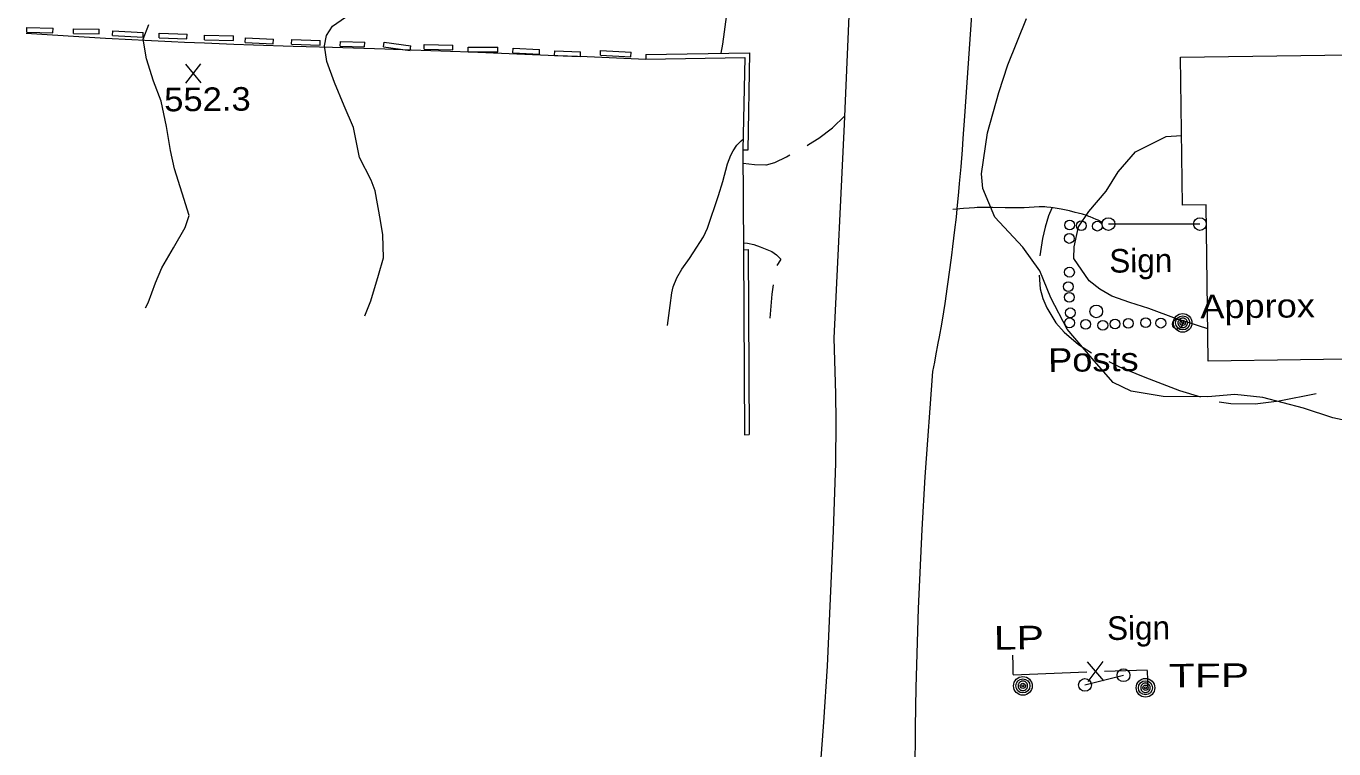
# Model space of a CAD drawing. Extents: x 2361284 to 2366480, y 6976556 to 6985346.
# Drawn here: x 2364201.1 to 2364468, y 6980286.6 to 6980433.9 of the extents above; entities that cross this region are included whole.
import ezdxf

# ---------------------------------------------------------------- set-up
doc = ezdxf.new("R2010")
doc.units = 0
doc.header["$LTSCALE"] = 1.9
for name, color, linetype, lineweight in [('11', 7, 'Continuous', 13), ('12', 7, 'Continuous', 13), ('13', 7, 'Continuous', 13), ('15', 7, 'Continuous', 13), ('3', 7, 'Continuous', 13), ('4', 7, 'Continuous', 13), ('5', 7, 'Continuous', 13), ('7', 7, 'Continuous', 13), ('9', 7, 'Continuous', 13)]:
    doc.layers.add(name, color=color, linetype=linetype, lineweight=lineweight)

msp = doc.modelspace()

# ---------------------------------------------------------------- linework, layer by layer
at = {"layer": '11'}
for p, q in [((2364440.63, 6980393.579), (2364421.978, 6980393.572)), ((2364417.182, 6980299.631), (2364425.043, 6980301.606))]:
    msp.add_line(p, q, dxfattribs=at)
for centre in [(2364421.979, 6980393.573), (2364440.631, 6980393.58), (2364419.479, 6980375.767), (2364417.183, 6980299.632), (2364425.044, 6980301.607)]:
    msp.add_circle(centre, 1.3, dxfattribs=at)
at = {"layer": '12'}
for p, q in [((2364236.801, 6980422.346), (2364233.684, 6980426.197)), ((2364233.721, 6980422.317), (2364236.764, 6980426.226))]:
    msp.add_line(p, q, dxfattribs=at)
msp.add_lwpolyline([(2364474.801, 6980352.611), (2364467.767, 6980354.095), (2364461.758, 6980356.078), (2364453.456, 6980358.25), (2364447.79, 6980358.866), (2364442.265, 6980358.373), (2364433.144, 6980358.437), (2364426.603, 6980359.494), (2364422.905, 6980361.289), (2364419.034, 6980365.713), (2364417.062, 6980368.034), (2364413.572, 6980372.17), (2364410.201, 6980378.519), (2364407.939, 6980384.018), (2364404.502, 6980388.876), (2364398.793, 6980395.022), (2364396.34, 6980400.807), (2364396.1, 6980403.826), (2364397.3, 6980412.198), (2364399.622, 6980420.411), (2364401.439, 6980426.039), (2364405.249, 6980435.515)], dxfattribs=at)
at = {"layer": '13'}
for points in [[(2364225.49, 6980376.512), (2364226.01, 6980377.508), (2364227.511, 6980381.632), (2364228.792, 6980384.685), (2364231.163, 6980388.768), (2364233.575, 6980392.881), (2364234.352, 6980395.298), (2364232.948, 6980399.885), (2364231.39, 6980404.85), (2364230.565, 6980408.613), (2364229.788, 6980413.496), (2364228.689, 6980418.645), (2364227.08, 6980422.711), (2364225.707, 6980427.237), (2364225.009, 6980431.291), (2364226.17, 6980434.282)], [(2364270.258, 6980374.868), (2364271.429, 6980377.95), (2364272.999, 6980383.185), (2364274.006, 6980386.695), (2364273.912, 6980391.354), (2364273.453, 6980394.34), (2364272.356, 6980400.36), (2364271.515, 6980402.552), (2364269.131, 6980407.129), (2364267.893, 6980413.278), (2364266.001, 6980417.69), (2364264.026, 6980422.432), (2364262.455, 6980426.707), (2364262.025, 6980429.893), (2364262.384, 6980432.056), (2364263.627, 6980433.908), (2364267.181, 6980436.403)], [(2364342.932, 6980428.412), (2364343.275, 6980430.255), (2364344.129, 6980436.274)], [(2364332.021, 6980372.875), (2364332.512, 6980376.97), (2364332.889, 6980379.544), (2364333.176, 6980380.811), (2364333.868, 6980382.644), (2364334.918, 6980384.4), (2364336.485, 6980386.593), (2364337.23, 6980387.716), (2364339.338, 6980390.973), (2364340.162, 6980392.714), (2364342.368, 6980399.384), (2364343.291, 6980402.234), (2364344.218, 6980405.883), (2364344.915, 6980407.637), (2364345.368, 6980408.497), (2364346.142, 6980409.661), (2364346.991, 6980410.556), (2364347.431, 6980410.864)], [(2364442.233, 6980372.193), (2364438.211, 6980373.504), (2364435.854, 6980374.232), (2364430.212, 6980376.348), (2364426.34, 6980377.613), (2364422.698, 6980378.908), (2364420.226, 6980380.285), (2364418.019, 6980382.024), (2364414.926, 6980386.555), (2364414.953, 6980388.925), (2364415.884, 6980393.024), (2364418.004, 6980396.164), (2364421.515, 6980400.268), (2364423.957, 6980404.251), (2364427.518, 6980408.305), (2364433.752, 6980411.459), (2364436.878, 6980411.664)]]:
    msp.add_lwpolyline(points, dxfattribs=at)
at = {"layer": '15'}
for points in [[(2364360.463, 6980409.608), (2364360.781, 6980409.781), (2364362.889, 6980411.061), (2364365.658, 6980413.207), (2364368.186, 6980415.651)], [(2364347.407, 6980405.983), (2364349.729, 6980405.746), (2364352.07, 6980405.638), (2364352.13, 6980405.638), (2364352.15, 6980405.639), (2364352.18, 6980405.639), (2364353.875, 6980406.165), (2364356.275, 6980407.318), (2364356.951, 6980407.694)], [(2364410.397, 6980396.792), (2364409.752, 6980395.276), (2364409.053, 6980392.969), (2364408.546, 6980390.644), (2364407.979, 6980387.139), (2364407.979, 6980387.129)], [(2364347.471, 6980389.773), (2364348.332, 6980389.672), (2364349.615, 6980389.384), (2364350.899, 6980388.956), (2364353.249, 6980387.958), (2364354.265, 6980387.308), (2364355.023, 6980386.475), (2364355.074, 6980386.306), (2364354.316, 6980385.128)], [(2364353.563, 6980381.211), (2364353.291, 6980379.268), (2364353.074, 6980376.825), (2364352.898, 6980374.373)], [(2364407.867, 6980383.137), (2364408.073, 6980380.409), (2364408.582, 6980378.424), (2364409.37, 6980376.49), (2364411.23, 6980373.478), (2364412.919, 6980371.515), (2364415.833, 6980369.002), (2364418.508, 6980367.348)], [(2364422.075, 6980365.542), (2364424.215, 6980364.502), (2364429.396, 6980362.341), (2364436.483, 6980359.628), (2364440.725, 6980358.379)], [(2364444.585, 6980357.355), (2364446.968, 6980356.988), (2364451.898, 6980356.965), (2364456.783, 6980357.571), (2364464.379, 6980359.064)]]:
    msp.add_lwpolyline(points, dxfattribs=at)
at = {"layer": '3'}
for p, q in [((2364201.228, 6980432.725), (2364201.255, 6980433.684)), ((2364201.228, 6980432.725), (2364206.57, 6980432.546)), ((2364201.255, 6980433.684), (2364206.597, 6980433.505)), ((2364206.57, 6980432.546), (2364206.597, 6980433.505)), ((2364210.782, 6980432.406), (2364210.788, 6980433.366)), ((2364210.782, 6980432.406), (2364216.013, 6980432.346)), ((2364210.788, 6980433.366), (2364216.019, 6980433.306)), ((2364216.013, 6980432.346), (2364216.019, 6980433.306)), ((2364218.758, 6980432.001), (2364218.797, 6980432.96)), ((2364218.758, 6980432.001), (2364224.981, 6980431.71)), ((2364218.797, 6980432.96), (2364225.02, 6980432.669)), ((2364224.981, 6980431.71), (2364225.02, 6980432.669)), ((2364228.261, 6980431.562), (2364228.292, 6980432.521)), ((2364228.292, 6980432.521), (2364233.954, 6980432.305)), ((2364233.923, 6980431.346), (2364233.954, 6980432.305)), ((2364237.487, 6980431.139), (2364237.499, 6980432.099)), ((2364237.499, 6980432.099), (2364243.411, 6980431.985)), ((2364243.398, 6980431.025), (2364243.411, 6980431.985)), ((2364228.261, 6980431.562), (2364233.923, 6980431.346)), ((2364237.487, 6980431.139), (2364243.398, 6980431.025)), ((2364245.812, 6980430.579), (2364245.845, 6980431.538)), ((2364245.812, 6980430.579), (2364251.534, 6980430.343)), ((2364245.845, 6980431.538), (2364251.568, 6980431.303)), ((2364251.534, 6980430.343), (2364251.568, 6980431.303)), ((2364255.285, 6980430.259), (2364255.316, 6980431.218)), ((2364255.285, 6980430.259), (2364261.087, 6980430.034)), ((2364255.316, 6980431.218), (2364261.119, 6980430.993)), ((2364261.087, 6980430.034), (2364261.119, 6980430.993)), ((2364265.209, 6980429.853), (2364265.235, 6980430.812)), ((2364265.209, 6980429.853), (2364270.181, 6980429.69)), ((2364265.235, 6980430.812), (2364270.207, 6980430.65)), ((2364270.181, 6980429.69), (2364270.207, 6980430.65)), ((2364274.051, 6980429.746), (2364274.186, 6980430.697)), ((2364274.051, 6980429.746), (2364279.479, 6980428.948)), ((2364274.186, 6980430.697), (2364279.614, 6980429.898)), ((2364279.479, 6980428.948), (2364279.614, 6980429.898)), ((2364282.327, 6980429.236), (2364282.342, 6980430.196)), ((2364282.327, 6980429.236), (2364288.158, 6980429.111)), ((2364282.342, 6980430.196), (2364288.173, 6980430.071)), ((2364288.158, 6980429.111), (2364288.173, 6980430.071)), ((2364291.323, 6980429.661), (2364297.383, 6980429.679)), ((2364291.332, 6980428.701), (2364291.323, 6980429.661)), ((2364297.392, 6980428.719), (2364297.383, 6980429.679)), ((2364300.435, 6980428.508), (2364300.485, 6980429.466)), ((2364300.485, 6980429.466), (2364305.888, 6980429.158)), ((2364305.839, 6980428.199), (2364305.888, 6980429.158)), ((2364318.3, 6980428.008), (2364318.346, 6980428.967)), ((2364318.346, 6980428.967), (2364324.58, 6980428.626)), ((2364291.332, 6980428.701), (2364297.392, 6980428.719)), ((2364300.435, 6980428.508), (2364305.839, 6980428.199)), ((2364308.941, 6980427.919), (2364308.967, 6980428.879)), ((2364308.941, 6980427.919), (2364314.243, 6980427.749)), ((2364308.967, 6980428.879), (2364314.269, 6980428.709)), ((2364314.243, 6980427.749), (2364314.269, 6980428.709)), ((2364318.3, 6980428.008), (2364324.534, 6980427.667)), ((2364324.534, 6980427.667), (2364324.58, 6980428.626)), ((2364327.545, 6980428.166), (2364327.564, 6980427.206)), ((2364347.392, 6980408.643), (2364347.474, 6980388.383)), ((2364348.352, 6980408.623), (2364347.392, 6980408.643)), ((2364347.473, 6980388.355), (2364348.433, 6980388.398)), ((2364347.473, 6980388.355), (2364347.682, 6980350.645)), ((2364348.433, 6980388.398), (2364348.642, 6980350.688)), ((2364347.682, 6980350.645), (2364348.642, 6980350.688))]:
    msp.add_line(p, q, dxfattribs=at)
for points in [[(2364366.036, 6980370.319), (2364368.112, 6980413.931), (2364369.751, 6980451.889), (2364367.748, 6980465.92), (2364364.748, 6980474.242)], [(2364394.01, 6980436.149), (2364393.067, 6980422.453), (2364392.608, 6980415.604), (2364392.291, 6980411.008), (2364392.119, 6980408.713), (2364391.842, 6980405.273), (2364391.543, 6980401.837), (2364391.383, 6980400.121), (2364391.045, 6980396.689), (2364390.865, 6980394.974), (2364390.583, 6980392.403), (2364390.179, 6980388.977), (2364389.966, 6980387.264), (2364389.63, 6980384.695), (2364389.09, 6980380.844), (2364388.573, 6980377.42), (2364388.3, 6980375.709), (2364387.872, 6980373.141), (2364387.422, 6980370.573), (2364387.188, 6980369.289), (2364386.703, 6980366.721), (2364386.452, 6980365.436), (2364386.063, 6980363.509)], [(2364201.116, 6980432.504), (2364211.889, 6980431.827), (2364217.276, 6980431.507), (2364222.664, 6980431.207), (2364225.359, 6980431.064), (2364230.749, 6980430.8), (2364233.444, 6980430.678), (2364237.488, 6980430.51), (2364243.516, 6980430.284), (2364247.535, 6980430.143), (2364255.574, 6980429.877), (2364263.613, 6980429.624), (2364274.332, 6980429.287), (2364279.691, 6980429.111), (2364287.729, 6980428.828), (2364291.748, 6980428.675), (2364307.667, 6980428.044), (2364315.626, 6980427.717), (2364327.564, 6980427.206)], [(2364327.545, 6980428.166), (2364348.733, 6980428.507), (2364348.352, 6980408.623)], [(2364327.564, 6980427.206), (2364347.752, 6980427.528), (2364347.392, 6980408.643)], [(2364420.646, 6980393.949), (2364419.869, 6980394.347), (2364419.476, 6980394.534), (2364418.879, 6980394.797), (2364418.272, 6980395.04), (2364417.964, 6980395.154), (2364417.534, 6980395.303), (2364416.669, 6980395.577), (2364415.799, 6980395.822), (2364415.215, 6980395.971), (2364414.034, 6980396.247), (2364412.352, 6980396.607), (2364411.51, 6980396.767), (2364410.666, 6980396.905), (2364410.244, 6980396.962), (2364409.397, 6980397.051), (2364408.972, 6980397.08), (2364408.334, 6980397.102), (2364407.821, 6980397.1), (2364406.795, 6980397.059), (2364404.743, 6980396.924), (2364404.058, 6980396.895), (2364403.716, 6980396.888), (2364402.767, 6980396.884), (2364400.869, 6980396.905), (2364398.338, 6980396.949), (2364397.073, 6980396.959), (2364395.808, 6980396.951), (2364395.175, 6980396.937), (2364394.622, 6980396.917), (2364393.517, 6980396.854), (2364392.414, 6980396.763), (2364391.679, 6980396.69), (2364390.21, 6980396.52)], [(2364361.454, 6980166.604), (2364361.564, 6980204.397), (2364361.541, 6980220.295), (2364361.483, 6980241.492), (2364361.531, 6980252.09), (2364361.649, 6980257.802), (2364362.213, 6980269.215), (2364363.914, 6980292.021), (2364364.633, 6980303.432), (2364365.878, 6980331.028), (2364366.329, 6980344.83), (2364366.42, 6980353.325), (2364366.355, 6980358.99), (2364366.036, 6980370.319)], [(2364386.063, 6980363.509), (2364384.536, 6980342.038), (2364383.916, 6980331.3), (2364383.176, 6980315.19), (2364382.682, 6980299.073), (2364382.532, 6980291.011), (2364382.479, 6980281.472)]]:
    msp.add_lwpolyline(points, dxfattribs=at)
at = {"layer": '4'}
for centre, radius in [((2364414.054, 6980393.377), 1), ((2364413.98, 6980390.646), 1), ((2364416.425, 6980393.239), 1), ((2364419.706, 6980393.16), 1), ((2364414.015, 6980383.776), 1), ((2364413.803, 6980380.834), 1), ((2364413.984, 6980378.645), 1), ((2364414.204, 6980375.486), 1), ((2364414.033, 6980373.445), 1), ((2364417.306, 6980373.156), 1), ((2364420.829, 6980372.929), 1), ((2364423.315, 6980373.223), 1), ((2364426.034, 6980373.339), 1), ((2364429.563, 6980373.472), 1), ((2364432.665, 6980373.392), 1), ((2364436.037, 6980373.174), 1), ((2364437.121, 6980373.434), 1.9), ((2364437.121, 6980373.434), 1.442), ((2364437.121, 6980373.434), 0.539), ((2364437.121, 6980373.434), 0.192), ((2364404.513, 6980299.431), 1.9), ((2364404.513, 6980299.431), 1.442), ((2364429.527, 6980299.048), 1.9), ((2364404.513, 6980299.431), 0.539), ((2364404.513, 6980299.431), 0.192), ((2364429.527, 6980299.048), 1.442), ((2364429.527, 6980299.048), 0.539), ((2364429.527, 6980299.048), 0.192)]:
    msp.add_circle(centre, radius, dxfattribs=at)
for centre, start, end in [((2364437.121, 6980373.434), 174.71552, 185.96556), ((2364437.121, 6980373.434), 163.46611, 174.71615), ((2364437.121, 6980373.434), 185.96287, 197.21291), ((2364437.121, 6980373.434), 152.21535, 163.46538), ((2364437.121, 6980373.434), 197.21479, 208.46483), ((2364437.121, 6980373.434), 140.96646, 152.21649), ((2364437.121, 6980373.434), 208.46822, 219.71826), ((2364437.121, 6980373.434), 129.71376, 140.96379), ((2364437.121, 6980373.434), 118.46406, 129.71409), ((2364437.121, 6980373.434), 107.21593, 118.46597), ((2364437.121, 6980373.434), 95.96582, 107.21585), ((2364437.121, 6980373.434), 84.71553, 95.96557), ((2364437.121, 6980373.434), 73.46552, 84.71555), ((2364437.121, 6980373.434), 62.21535, 73.46538), ((2364437.121, 6980373.434), 50.96397, 62.214), ((2364437.121, 6980373.434), 39.71588, 50.96591), ((2364437.121, 6980373.434), 28.46656, 39.7166), ((2364437.121, 6980373.434), 320.96646, 332.21649), ((2364437.121, 6980373.434), 17.21479, 28.46483), ((2364437.121, 6980373.434), 332.21419, 343.46422), ((2364437.121, 6980373.434), 5.96345, 17.21348), ((2364437.121, 6980373.434), 343.46611, 354.71615), ((2364437.121, 6980373.434), 354.71553, 5.96557), ((2364437.121, 6980373.434), 219.71376, 230.96379), ((2364437.121, 6980373.434), 230.96397, 242.214), ((2364437.121, 6980373.434), 242.21812, 253.46815), ((2364437.121, 6980373.434), 253.46258, 264.71261), ((2364437.121, 6980373.434), 264.71553, 275.96557), ((2364437.121, 6980373.434), 275.96582, 287.21585), ((2364437.121, 6980373.434), 287.21593, 298.46597), ((2364437.121, 6980373.434), 298.46406, 309.71409), ((2364437.121, 6980373.434), 309.71589, 320.96592), ((2364404.513, 6980299.431), 174.71552, 185.96556), ((2364404.513, 6980299.431), 163.46611, 174.71615), ((2364404.513, 6980299.431), 185.96287, 197.21291), ((2364404.513, 6980299.431), 152.21535, 163.46538), ((2364404.513, 6980299.431), 197.21479, 208.46483), ((2364404.513, 6980299.431), 140.96646, 152.21649), ((2364404.513, 6980299.431), 208.46822, 219.71826), ((2364404.513, 6980299.431), 129.71376, 140.96379), ((2364404.513, 6980299.431), 219.71376, 230.96379), ((2364404.513, 6980299.431), 118.46406, 129.71409), ((2364404.513, 6980299.431), 230.96397, 242.214), ((2364404.513, 6980299.431), 107.21593, 118.46597), ((2364404.513, 6980299.431), 242.21812, 253.46815), ((2364404.513, 6980299.431), 95.96582, 107.21585), ((2364404.513, 6980299.431), 253.46258, 264.71261), ((2364404.513, 6980299.431), 84.71553, 95.96557), ((2364404.513, 6980299.431), 264.71553, 275.96557), ((2364404.513, 6980299.431), 73.46552, 84.71555), ((2364404.513, 6980299.431), 275.96582, 287.21585), ((2364404.513, 6980299.431), 62.21535, 73.46538), ((2364404.513, 6980299.431), 287.21593, 298.46597), ((2364404.513, 6980299.431), 50.96397, 62.214), ((2364404.513, 6980299.431), 298.46406, 309.71409), ((2364404.513, 6980299.431), 39.71588, 50.96591), ((2364404.513, 6980299.431), 309.71589, 320.96592), ((2364404.513, 6980299.431), 28.46656, 39.7166), ((2364404.513, 6980299.431), 320.96646, 332.21649), ((2364404.513, 6980299.431), 17.21479, 28.46483), ((2364404.513, 6980299.431), 332.21419, 343.46422), ((2364404.513, 6980299.431), 5.96345, 17.21348), ((2364404.513, 6980299.431), 343.46611, 354.71615), ((2364404.513, 6980299.431), 354.71553, 5.96557), ((2364429.527, 6980299.048), 174.71552, 185.96556), ((2364429.527, 6980299.048), 163.46611, 174.71615), ((2364429.527, 6980299.048), 185.96287, 197.21291), ((2364429.527, 6980299.048), 152.21535, 163.46538), ((2364429.527, 6980299.048), 197.21479, 208.46483), ((2364429.527, 6980299.048), 140.96646, 152.21649), ((2364429.527, 6980299.048), 208.46822, 219.71826), ((2364429.527, 6980299.048), 129.71376, 140.96379), ((2364429.527, 6980299.048), 219.71376, 230.96379), ((2364429.527, 6980299.048), 118.46406, 129.71409), ((2364429.527, 6980299.048), 230.96397, 242.214), ((2364429.527, 6980299.048), 107.21593, 118.46597), ((2364429.527, 6980299.048), 242.21812, 253.46815), ((2364429.527, 6980299.048), 95.96582, 107.21585), ((2364429.527, 6980299.048), 84.71553, 95.96557), ((2364429.527, 6980299.048), 73.46552, 84.71555), ((2364429.527, 6980299.048), 62.21535, 73.46538), ((2364429.527, 6980299.048), 287.21593, 298.46597), ((2364429.527, 6980299.048), 50.96397, 62.214), ((2364429.527, 6980299.048), 298.46406, 309.71409), ((2364429.527, 6980299.048), 39.71588, 50.96591), ((2364429.527, 6980299.048), 309.71589, 320.96592), ((2364429.527, 6980299.048), 28.46656, 39.7166), ((2364429.527, 6980299.048), 320.96646, 332.21649), ((2364429.527, 6980299.048), 17.21479, 28.46483), ((2364429.527, 6980299.048), 332.21419, 343.46422), ((2364429.527, 6980299.048), 5.96345, 17.21348), ((2364429.527, 6980299.048), 343.46611, 354.71615), ((2364429.527, 6980299.048), 354.71553, 5.96557), ((2364429.527, 6980299.048), 253.46258, 264.71261), ((2364429.527, 6980299.048), 264.71553, 275.96557), ((2364429.527, 6980299.048), 275.96582, 287.21585)]:
    msp.add_arc(centre, 0.973, start, end, dxfattribs=at)
at = {"layer": '5'}
for points in [[(2364402.559, 6980301.733), (2364402.501, 6980303.722), (2364402.442, 6980305.721)], [(2364429.872, 6980302.533), (2364429.948, 6980300.544), (2364430.025, 6980298.546)]]:
    msp.add_lwpolyline(points, dxfattribs=at)
at = {"layer": '7'}
msp.add_lwpolyline([(2364479.982, 6980366.172), (2364442.326, 6980365.664), (2364441.893, 6980397.511), (2364437.073, 6980397.446), (2364436.656, 6980427.594), (2364485.762, 6980428.271), (2364486.179, 6980398.113), (2364479.53, 6980398.019)], close=True, dxfattribs=at)
at = {"layer": '9'}
for p, q in [((2364421.025, 6980300.428), (2364417.678, 6980304.306)), ((2364417.826, 6980300.307), (2364420.877, 6980304.426)), ((2364402.561, 6980301.702), (2364417.547, 6980302.265)), ((2364421.146, 6980302.399), (2364429.872, 6980302.732))]:
    msp.add_line(p, q, dxfattribs=at)

# ---------------------------------------------------------------- texts
at = {"layer": '11'}
for p in [(2364422.172, 6980383.673), (2364421.715, 6980308.785)]:
    msp.add_text('Sign', height=4.799, rotation=0.545, dxfattribs=at).set_placement(p)
at = {"layer": '12', "width": 1.1}
msp.add_text('552.3', height=4.799, rotation=0.545, dxfattribs=at).set_placement((2364229.299, 6980416.551))
at = {"layer": '4'}
for s, width, p in [('Approx', 1.15, (2364440.733, 6980374.348)), ('  LP', 1.3, (2364393.973, 6980306.771)), ('  TFP', 1.35, (2364429.527, 6980299.048))]:
    msp.add_text(s, height=4.799, rotation=0.545, dxfattribs=dict(at, width=width)).set_placement(p)
at = {"layer": '9', "width": 1.15}
msp.add_text('Posts', height=4.799, rotation=0.545, dxfattribs=at).set_placement((2364409.694, 6980363.444))

doc.saveas('drawing.dxf')
